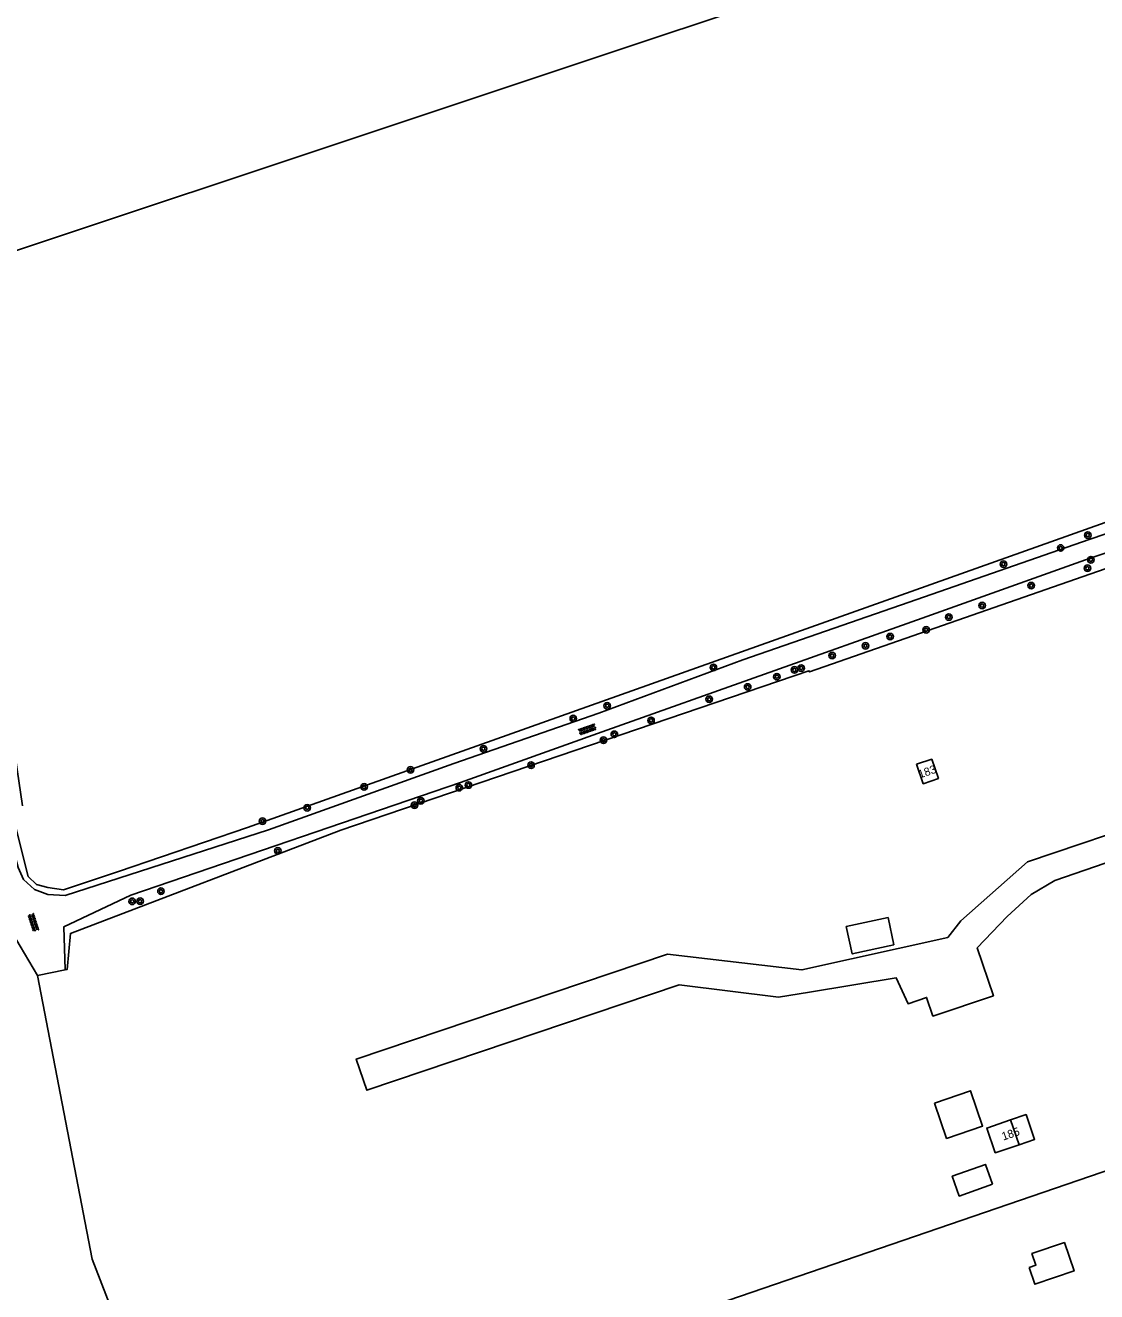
# Model space of a CAD drawing. Extents: x 126000 to 131009, y 393000 to 395500.
# Drawn here: x 129636.3 to 129767.6, y 394728.2 to 394883.3 of the extents above; entities that cross this region are included whole.
import ezdxf

# ---------------------------------------------------------------- set-up
doc = ezdxf.new("R2010")
doc.units = 0
for name, color, linetype in [('gg-afsc-draadraster', 7, 'Continuous'), ('gg-afsc-hekwerk', 7, 'Continuous'), ('gg-anno-huisnummerreeks BGT', 7, 'Continuous'), ('gg-bbg-hoofdgebouw', 7, 'Continuous'), ('gg-bbg-open loods', 7, 'Continuous'), ('gg-bbg-overig bouwwerk', 7, 'Continuous'), ('gg-knt-onverhard', 7, 'Continuous'), ('gt-grn-groengrens', 7, 'Continuous'), ('gt-grn-vlakafsluiter', 7, 'Continuous'), ('gt-symb-boom', 7, 'Continuous'), ('gt-symb-overige verharding', 7, 'Continuous')]:
    doc.layers.add(name, color=color, linetype=linetype)

# ---------------------------------------------------------------- blocks, each defined once
blk = doc.blocks.new('gt0-BOOM')
at = {"layer": 'gt-symb-boom'}
for radius in [0.4, 0.2]:
    blk.add_circle((0, 0), radius, dxfattribs=at)
blk = doc.blocks.new('gt0-OVH')
at = {"layer": 'gt-symb-overige verharding'}
for points in [[(-0.97, 0.3), (-0.97, 0.31), (-0.96, 0.32), (-0.97, 0.33), (-0.97, 0.34), (-0.98, 0.35), (-0.99, 0.35), (-1, 0.36), (-1.01, 0.35), (-1.02, 0.35), (-1.03, 0.34), (-1.03, 0.33), (-1.04, 0.32), (-1.03, 0.31), (-1.03, 0.3), (-1.02, 0.29), (-1.01, 0.29), (-1, 0.28), (-0.99, 0.29), (-0.98, 0.29)], [(-0.87, 0.11), (-0.87, 0.12), (-0.86, 0.13), (-0.87, 0.14), (-0.87, 0.15), (-0.88, 0.16), (-0.89, 0.16), (-0.9, 0.16), (-0.91, 0.16), (-0.92, 0.16), (-0.93, 0.15), (-0.93, 0.14), (-0.94, 0.13), (-0.93, 0.12), (-0.93, 0.11), (-0.92, 0.1), (-0.91, 0.09), (-0.9, 0.09), (-0.89, 0.09), (-0.88, 0.1)], [(-0.77, 0.3), (-0.77, 0.31), (-0.76, 0.32), (-0.77, 0.33), (-0.77, 0.34), (-0.78, 0.35), (-0.79, 0.35), (-0.8, 0.36), (-0.81, 0.35), (-0.82, 0.35), (-0.83, 0.34), (-0.83, 0.33), (-0.84, 0.32), (-0.83, 0.31), (-0.83, 0.3), (-0.82, 0.29), (-0.81, 0.29), (-0.8, 0.28), (-0.79, 0.29), (-0.78, 0.29)], [(-0.67, 0.11), (-0.67, 0.12), (-0.66, 0.13), (-0.67, 0.14), (-0.67, 0.15), (-0.68, 0.16), (-0.69, 0.16), (-0.7, 0.16), (-0.71, 0.16), (-0.72, 0.16), (-0.73, 0.15), (-0.73, 0.14), (-0.74, 0.13), (-0.73, 0.12), (-0.73, 0.11), (-0.72, 0.1), (-0.71, 0.09), (-0.7, 0.09), (-0.69, 0.09), (-0.68, 0.1)], [(-0.57, 0.3), (-0.57, 0.31), (-0.56, 0.32), (-0.57, 0.33), (-0.57, 0.34), (-0.58, 0.35), (-0.59, 0.35), (-0.6, 0.36), (-0.61, 0.35), (-0.62, 0.35), (-0.63, 0.34), (-0.63, 0.33), (-0.64, 0.32), (-0.63, 0.31), (-0.63, 0.3), (-0.62, 0.29), (-0.61, 0.29), (-0.6, 0.28), (-0.59, 0.29), (-0.58, 0.29)], [(-0.47, 0.11), (-0.47, 0.12), (-0.46, 0.13), (-0.47, 0.14), (-0.47, 0.15), (-0.48, 0.16), (-0.49, 0.16), (-0.5, 0.16), (-0.51, 0.16), (-0.52, 0.16), (-0.53, 0.15), (-0.53, 0.14), (-0.54, 0.13), (-0.53, 0.12), (-0.53, 0.11), (-0.52, 0.1), (-0.51, 0.09), (-0.5, 0.09), (-0.49, 0.09), (-0.48, 0.1)], [(-0.37, 0.3), (-0.37, 0.31), (-0.36, 0.32), (-0.37, 0.33), (-0.37, 0.34), (-0.38, 0.35), (-0.39, 0.35), (-0.4, 0.36), (-0.41, 0.35), (-0.42, 0.35), (-0.43, 0.34), (-0.43, 0.33), (-0.44, 0.32), (-0.43, 0.31), (-0.43, 0.3), (-0.42, 0.29), (-0.41, 0.29), (-0.4, 0.28), (-0.39, 0.29), (-0.38, 0.29)], [(-0.27, 0.11), (-0.27, 0.12), (-0.26, 0.13), (-0.27, 0.14), (-0.27, 0.15), (-0.28, 0.16), (-0.29, 0.16), (-0.3, 0.16), (-0.31, 0.16), (-0.32, 0.16), (-0.33, 0.15), (-0.33, 0.14), (-0.34, 0.13), (-0.33, 0.12), (-0.33, 0.11), (-0.32, 0.1), (-0.31, 0.09), (-0.3, 0.09), (-0.29, 0.09), (-0.28, 0.1)], [(-0.17, 0.3), (-0.17, 0.31), (-0.16, 0.32), (-0.17, 0.33), (-0.17, 0.34), (-0.18, 0.35), (-0.19, 0.35), (-0.2, 0.36), (-0.21, 0.35), (-0.22, 0.35), (-0.23, 0.34), (-0.23, 0.33), (-0.24, 0.32), (-0.23, 0.31), (-0.23, 0.3), (-0.22, 0.29), (-0.21, 0.29), (-0.2, 0.28), (-0.19, 0.29), (-0.18, 0.29)], [(-0.07, 0.11), (-0.07, 0.12), (-0.06, 0.13), (-0.07, 0.14), (-0.07, 0.15), (-0.08, 0.16), (-0.09, 0.16), (-0.1, 0.16), (-0.11, 0.16), (-0.12, 0.16), (-0.13, 0.15), (-0.13, 0.14), (-0.14, 0.13), (-0.13, 0.12), (-0.13, 0.11), (-0.12, 0.1), (-0.11, 0.09), (-0.1, 0.09), (-0.09, 0.09), (-0.08, 0.1)], [(0.03, 0.3), (0.03, 0.31), (0.04, 0.32), (0.03, 0.33), (0.03, 0.34), (0.02, 0.35), (0.01, 0.35), (0, 0.36), (-0.01, 0.35), (-0.02, 0.35), (-0.03, 0.34), (-0.03, 0.33), (-0.04, 0.32), (-0.03, 0.31), (-0.03, 0.3), (-0.02, 0.29), (-0.01, 0.29), (0, 0.28), (0.01, 0.29), (0.02, 0.29)], [(0.13, 0.11), (0.13, 0.12), (0.14, 0.13), (0.13, 0.14), (0.13, 0.15), (0.12, 0.16), (0.11, 0.16), (0.1, 0.16), (0.09, 0.16), (0.08, 0.16), (0.07, 0.15), (0.07, 0.14), (0.06, 0.13), (0.07, 0.12), (0.07, 0.11), (0.08, 0.1), (0.09, 0.09), (0.1, 0.09), (0.11, 0.09), (0.12, 0.1)], [(0.23, 0.3), (0.23, 0.31), (0.24, 0.32), (0.23, 0.33), (0.23, 0.34), (0.22, 0.35), (0.21, 0.35), (0.2, 0.36), (0.19, 0.35), (0.18, 0.35), (0.17, 0.34), (0.17, 0.33), (0.16, 0.32), (0.17, 0.31), (0.17, 0.3), (0.18, 0.29), (0.19, 0.29), (0.2, 0.28), (0.21, 0.29), (0.22, 0.29)], [(0.33, 0.11), (0.33, 0.12), (0.34, 0.13), (0.33, 0.14), (0.33, 0.15), (0.32, 0.16), (0.31, 0.16), (0.3, 0.16), (0.29, 0.16), (0.28, 0.16), (0.27, 0.15), (0.27, 0.14), (0.26, 0.13), (0.27, 0.12), (0.27, 0.11), (0.28, 0.1), (0.29, 0.09), (0.3, 0.09), (0.31, 0.09), (0.32, 0.1)], [(0.43, 0.3), (0.43, 0.31), (0.44, 0.32), (0.43, 0.33), (0.43, 0.34), (0.42, 0.35), (0.41, 0.35), (0.4, 0.36), (0.39, 0.35), (0.38, 0.35), (0.37, 0.34), (0.37, 0.33), (0.36, 0.32), (0.37, 0.31), (0.37, 0.3), (0.38, 0.29), (0.39, 0.29), (0.4, 0.28), (0.41, 0.29), (0.42, 0.29)], [(0.53, 0.11), (0.53, 0.12), (0.54, 0.13), (0.53, 0.14), (0.53, 0.15), (0.52, 0.16), (0.51, 0.16), (0.5, 0.16), (0.49, 0.16), (0.48, 0.16), (0.47, 0.15), (0.47, 0.14), (0.46, 0.13), (0.47, 0.12), (0.47, 0.11), (0.48, 0.1), (0.49, 0.09), (0.5, 0.09), (0.51, 0.09), (0.52, 0.1)], [(0.63, 0.3), (0.63, 0.31), (0.64, 0.32), (0.63, 0.33), (0.63, 0.34), (0.62, 0.35), (0.61, 0.35), (0.6, 0.36), (0.59, 0.35), (0.58, 0.35), (0.57, 0.34), (0.57, 0.33), (0.56, 0.32), (0.57, 0.31), (0.57, 0.3), (0.58, 0.29), (0.59, 0.29), (0.6, 0.28), (0.61, 0.29), (0.62, 0.29)], [(0.73, 0.11), (0.73, 0.12), (0.74, 0.13), (0.73, 0.14), (0.73, 0.15), (0.72, 0.16), (0.71, 0.16), (0.7, 0.16), (0.69, 0.16), (0.68, 0.16), (0.67, 0.15), (0.67, 0.14), (0.66, 0.13), (0.67, 0.12), (0.67, 0.11), (0.68, 0.1), (0.69, 0.09), (0.7, 0.09), (0.71, 0.09), (0.72, 0.1)], [(0.83, 0.3), (0.83, 0.31), (0.84, 0.32), (0.83, 0.33), (0.83, 0.34), (0.82, 0.35), (0.81, 0.35), (0.8, 0.36), (0.79, 0.35), (0.78, 0.35), (0.77, 0.34), (0.77, 0.33), (0.76, 0.32), (0.77, 0.31), (0.77, 0.3), (0.78, 0.29), (0.79, 0.29), (0.8, 0.28), (0.81, 0.29), (0.82, 0.29)], [(0.93, 0.11), (0.93, 0.12), (0.94, 0.13), (0.93, 0.14), (0.93, 0.15), (0.92, 0.16), (0.91, 0.16), (0.9, 0.16), (0.89, 0.16), (0.88, 0.16), (0.87, 0.15), (0.87, 0.14), (0.86, 0.13), (0.87, 0.12), (0.87, 0.11), (0.88, 0.1), (0.89, 0.09), (0.9, 0.09), (0.91, 0.09), (0.92, 0.1)], [(1.03, 0.3), (1.03, 0.31), (1.04, 0.32), (1.03, 0.33), (1.03, 0.34), (1.02, 0.35), (1.01, 0.35), (1, 0.36), (0.99, 0.35), (0.98, 0.35), (0.97, 0.34), (0.97, 0.33), (0.96, 0.32), (0.97, 0.31), (0.97, 0.3), (0.98, 0.29), (0.99, 0.29), (1, 0.28), (1.01, 0.29), (1.02, 0.29)], [(-0.97, -0.14), (-0.97, -0.13), (-0.96, -0.12), (-0.97, -0.11), (-0.97, -0.1), (-0.98, -0.09), (-0.99, -0.09), (-1, -0.08), (-1.01, -0.09), (-1.02, -0.09), (-1.03, -0.1), (-1.03, -0.11), (-1.04, -0.12), (-1.03, -0.13), (-1.03, -0.14), (-1.02, -0.15), (-1.01, -0.15), (-1, -0.16), (-0.99, -0.15), (-0.98, -0.15)], [(-0.87, -0.33), (-0.87, -0.32), (-0.86, -0.31), (-0.87, -0.3), (-0.87, -0.29), (-0.88, -0.28), (-0.89, -0.28), (-0.9, -0.28), (-0.91, -0.28), (-0.92, -0.28), (-0.93, -0.29), (-0.93, -0.3), (-0.94, -0.31), (-0.93, -0.32), (-0.93, -0.33), (-0.92, -0.34), (-0.91, -0.35), (-0.9, -0.35), (-0.89, -0.35), (-0.88, -0.34)], [(-0.77, -0.14), (-0.77, -0.13), (-0.76, -0.12), (-0.77, -0.11), (-0.77, -0.1), (-0.78, -0.09), (-0.79, -0.09), (-0.8, -0.08), (-0.81, -0.09), (-0.82, -0.09), (-0.83, -0.1), (-0.83, -0.11), (-0.84, -0.12), (-0.83, -0.13), (-0.83, -0.14), (-0.82, -0.15), (-0.81, -0.15), (-0.8, -0.16), (-0.79, -0.15), (-0.78, -0.15)], [(-0.67, -0.33), (-0.67, -0.32), (-0.66, -0.31), (-0.67, -0.3), (-0.67, -0.29), (-0.68, -0.28), (-0.69, -0.28), (-0.7, -0.28), (-0.71, -0.28), (-0.72, -0.28), (-0.73, -0.29), (-0.73, -0.3), (-0.74, -0.31), (-0.73, -0.32), (-0.73, -0.33), (-0.72, -0.34), (-0.71, -0.35), (-0.7, -0.35), (-0.69, -0.35), (-0.68, -0.34)], [(-0.57, -0.14), (-0.57, -0.13), (-0.56, -0.12), (-0.57, -0.11), (-0.57, -0.1), (-0.58, -0.09), (-0.59, -0.09), (-0.6, -0.08), (-0.61, -0.09), (-0.62, -0.09), (-0.63, -0.1), (-0.63, -0.11), (-0.64, -0.12), (-0.63, -0.13), (-0.63, -0.14), (-0.62, -0.15), (-0.61, -0.15), (-0.6, -0.16), (-0.59, -0.15), (-0.58, -0.15)], [(-0.47, -0.33), (-0.47, -0.32), (-0.46, -0.31), (-0.47, -0.3), (-0.47, -0.29), (-0.48, -0.28), (-0.49, -0.28), (-0.5, -0.28), (-0.51, -0.28), (-0.52, -0.28), (-0.53, -0.29), (-0.53, -0.3), (-0.54, -0.31), (-0.53, -0.32), (-0.53, -0.33), (-0.52, -0.34), (-0.51, -0.35), (-0.5, -0.35), (-0.49, -0.35), (-0.48, -0.34)], [(-0.37, -0.14), (-0.37, -0.13), (-0.36, -0.12), (-0.37, -0.11), (-0.37, -0.1), (-0.38, -0.09), (-0.39, -0.09), (-0.4, -0.08), (-0.41, -0.09), (-0.42, -0.09), (-0.43, -0.1), (-0.43, -0.11), (-0.44, -0.12), (-0.43, -0.13), (-0.43, -0.14), (-0.42, -0.15), (-0.41, -0.15), (-0.4, -0.16), (-0.39, -0.15), (-0.38, -0.15)], [(-0.27, -0.33), (-0.27, -0.32), (-0.26, -0.31), (-0.27, -0.3), (-0.27, -0.29), (-0.28, -0.28), (-0.29, -0.28), (-0.3, -0.28), (-0.31, -0.28), (-0.32, -0.28), (-0.33, -0.29), (-0.33, -0.3), (-0.34, -0.31), (-0.33, -0.32), (-0.33, -0.33), (-0.32, -0.34), (-0.31, -0.35), (-0.3, -0.35), (-0.29, -0.35), (-0.28, -0.34)], [(-0.17, -0.14), (-0.17, -0.13), (-0.16, -0.12), (-0.17, -0.11), (-0.17, -0.1), (-0.18, -0.09), (-0.19, -0.09), (-0.2, -0.08), (-0.21, -0.09), (-0.22, -0.09), (-0.23, -0.1), (-0.23, -0.11), (-0.24, -0.12), (-0.23, -0.13), (-0.23, -0.14), (-0.22, -0.15), (-0.21, -0.15), (-0.2, -0.16), (-0.19, -0.15), (-0.18, -0.15)], [(-0.07, -0.33), (-0.07, -0.32), (-0.06, -0.31), (-0.07, -0.3), (-0.07, -0.29), (-0.08, -0.28), (-0.09, -0.28), (-0.1, -0.28), (-0.11, -0.28), (-0.12, -0.28), (-0.13, -0.29), (-0.13, -0.3), (-0.14, -0.31), (-0.13, -0.32), (-0.13, -0.33), (-0.12, -0.34), (-0.11, -0.35), (-0.1, -0.35), (-0.09, -0.35), (-0.08, -0.34)], [(0.03, -0.14), (0.03, -0.13), (0.04, -0.12), (0.03, -0.11), (0.03, -0.1), (0.02, -0.09), (0.01, -0.09), (0, -0.08), (-0.01, -0.09), (-0.02, -0.09), (-0.03, -0.1), (-0.03, -0.11), (-0.04, -0.12), (-0.03, -0.13), (-0.03, -0.14), (-0.02, -0.15), (-0.01, -0.15), (0, -0.16), (0.01, -0.15), (0.02, -0.15)], [(0.13, -0.33), (0.13, -0.32), (0.14, -0.31), (0.13, -0.3), (0.13, -0.29), (0.12, -0.28), (0.11, -0.28), (0.1, -0.28), (0.09, -0.28), (0.08, -0.28), (0.07, -0.29), (0.07, -0.3), (0.06, -0.31), (0.07, -0.32), (0.07, -0.33), (0.08, -0.34), (0.09, -0.35), (0.1, -0.35), (0.11, -0.35), (0.12, -0.34)], [(0.23, -0.14), (0.23, -0.13), (0.24, -0.12), (0.23, -0.11), (0.23, -0.1), (0.22, -0.09), (0.21, -0.09), (0.2, -0.08), (0.19, -0.09), (0.18, -0.09), (0.17, -0.1), (0.17, -0.11), (0.16, -0.12), (0.17, -0.13), (0.17, -0.14), (0.18, -0.15), (0.19, -0.15), (0.2, -0.16), (0.21, -0.15), (0.22, -0.15)], [(0.33, -0.33), (0.33, -0.32), (0.34, -0.31), (0.33, -0.3), (0.33, -0.29), (0.32, -0.28), (0.31, -0.28), (0.3, -0.28), (0.29, -0.28), (0.28, -0.28), (0.27, -0.29), (0.27, -0.3), (0.26, -0.31), (0.27, -0.32), (0.27, -0.33), (0.28, -0.34), (0.29, -0.35), (0.3, -0.35), (0.31, -0.35), (0.32, -0.34)], [(0.43, -0.14), (0.43, -0.13), (0.44, -0.12), (0.43, -0.11), (0.43, -0.1), (0.42, -0.09), (0.41, -0.09), (0.4, -0.08), (0.39, -0.09), (0.38, -0.09), (0.37, -0.1), (0.37, -0.11), (0.36, -0.12), (0.37, -0.13), (0.37, -0.14), (0.38, -0.15), (0.39, -0.15), (0.4, -0.16), (0.41, -0.15), (0.42, -0.15)], [(0.53, -0.33), (0.53, -0.32), (0.54, -0.31), (0.53, -0.3), (0.53, -0.29), (0.52, -0.28), (0.51, -0.28), (0.5, -0.28), (0.49, -0.28), (0.48, -0.28), (0.47, -0.29), (0.47, -0.3), (0.46, -0.31), (0.47, -0.32), (0.47, -0.33), (0.48, -0.34), (0.49, -0.35), (0.5, -0.35), (0.51, -0.35), (0.52, -0.34)], [(0.63, -0.14), (0.63, -0.13), (0.64, -0.12), (0.63, -0.11), (0.63, -0.1), (0.62, -0.09), (0.61, -0.09), (0.6, -0.08), (0.59, -0.09), (0.58, -0.09), (0.57, -0.1), (0.57, -0.11), (0.56, -0.12), (0.57, -0.13), (0.57, -0.14), (0.58, -0.15), (0.59, -0.15), (0.6, -0.16), (0.61, -0.15), (0.62, -0.15)], [(0.73, -0.33), (0.73, -0.32), (0.74, -0.31), (0.73, -0.3), (0.73, -0.29), (0.72, -0.28), (0.71, -0.28), (0.7, -0.28), (0.69, -0.28), (0.68, -0.28), (0.67, -0.29), (0.67, -0.3), (0.66, -0.31), (0.67, -0.32), (0.67, -0.33), (0.68, -0.34), (0.69, -0.35), (0.7, -0.35), (0.71, -0.35), (0.72, -0.34)], [(0.83, -0.14), (0.83, -0.13), (0.84, -0.12), (0.83, -0.11), (0.83, -0.1), (0.82, -0.09), (0.81, -0.09), (0.8, -0.08), (0.79, -0.09), (0.78, -0.09), (0.77, -0.1), (0.77, -0.11), (0.76, -0.12), (0.77, -0.13), (0.77, -0.14), (0.78, -0.15), (0.79, -0.15), (0.8, -0.16), (0.81, -0.15), (0.82, -0.15)], [(0.93, -0.33), (0.93, -0.32), (0.94, -0.31), (0.93, -0.3), (0.93, -0.29), (0.92, -0.28), (0.91, -0.28), (0.9, -0.28), (0.89, -0.28), (0.88, -0.28), (0.87, -0.29), (0.87, -0.3), (0.86, -0.31), (0.87, -0.32), (0.87, -0.33), (0.88, -0.34), (0.89, -0.35), (0.9, -0.35), (0.91, -0.35), (0.92, -0.34)], [(1.03, -0.14), (1.03, -0.13), (1.04, -0.12), (1.03, -0.11), (1.03, -0.1), (1.02, -0.09), (1.01, -0.09), (1, -0.08), (0.99, -0.09), (0.98, -0.09), (0.97, -0.1), (0.97, -0.11), (0.96, -0.12), (0.97, -0.13), (0.97, -0.14), (0.98, -0.15), (0.99, -0.15), (1, -0.16), (1.01, -0.15), (1.02, -0.15)]]:
    blk.add_lwpolyline(points, close=True, dxfattribs=at)

msp = doc.modelspace()

# ---------------------------------------------------------------- linework, layer by layer
at = {"layer": 'gg-afsc-draadraster'}
msp.add_lwpolyline([(129807.02, 394913.01), (129810.95, 394887.81), (129812.26, 394874.73), (129813.58, 394859.53), (129813.93, 394854.71), (129813.69, 394845.47), (129813.88, 394838.5), (129663.5, 394785.03), (129647.7, 394779.64), (129640.96, 394777.41), (129639.05, 394777.68), (129637.64, 394778.04), (129636.65, 394779.03), (129634.5, 394787.48)], dxfattribs=at)
at = {"layer": 'gg-afsc-hekwerk'}
msp.add_line((129641.15, 394767.58), (129637.78, 394766.92), dxfattribs=at)
for points in [[(129813.9, 394832.52), (129732.37, 394804.1), (129732.32, 394804.24), (129674.97, 394784.72), (129641.81, 394772.06), (129641.41, 394767.62), (129641.15, 394767.58)], [(129637.78, 394766.92), (129635.12, 394771.4), (129634.98, 394771.39)]]:
    msp.add_lwpolyline(points, dxfattribs=at)
at = {"layer": 'gg-bbg-hoofdgebouw'}
msp.add_line((129758.07, 394746.17), (129757.04, 394749.2), dxfattribs=at)
for points in [[(129745.49, 394792.79), (129747.36, 394793.4), (129748.19, 394791.06), (129746.33, 394790.4), (129745.49, 394792.79)], [(129758.07, 394746.17), (129755.15, 394745.18), (129754.12, 394748.21), (129757.04, 394749.2)]]:
    msp.add_lwpolyline(points, dxfattribs=at)
at = {"layer": 'gg-bbg-open loods'}
for points in [[(129742.01, 394774.01), (129742.71, 394770.67), (129737.62, 394769.55), (129736.89, 394772.89), (129742.01, 394774.01)], [(129747.69, 394751.27), (129749.18, 394746.93), (129753.59, 394748.45), (129752.1, 394752.78), (129747.69, 394751.27)], [(129757.04, 394749.2), (129758.94, 394749.85), (129759.97, 394746.82), (129758.07, 394746.17)], [(129759.3, 394731.12), (129760.13, 394731.41), (129759.64, 394732.83), (129763.62, 394734.18), (129764.81, 394730.71), (129760.01, 394729.07), (129759.3, 394731.12)]]:
    msp.add_lwpolyline(points, dxfattribs=at)
at = {"layer": 'gg-bbg-overig bouwwerk'}
msp.add_lwpolyline([(129754.81, 394741.34), (129753.94, 394743.75), (129749.89, 394742.3), (129750.75, 394739.88), (129754.81, 394741.34)], dxfattribs=at)
at = {"layer": 'gg-knt-onverhard'}
for points in [[(129633.47, 394787.27), (129635.39, 394780.12), (129636.06, 394778.66), (129637.39, 394777.46), (129639.06, 394776.82), (129641.15, 394776.71), (129666.09, 394784.76), (129688.79, 394792.89), (129706.56, 394799.06), (129724.22, 394805.59), (129745.53, 394812.96), (129766.67, 394820.32), (129783.38, 394826.02), (129797.79, 394830.87), (129810.79, 394835.76), (129812.84, 394836.73), (129814.25, 394838.27), (129815.06, 394840.45), (129814.87, 394849.88), (129816.59, 394859.63), (129817.62, 394862.02), (129819.51, 394863.1), (129819.95, 394863.39)], [(129641.15, 394767.58), (129640.99, 394772.85), (129649.2, 394776.73), (129689.62, 394790.57), (129707.53, 394796.98), (129746.19, 394810.67), (129766.77, 394818.03), (129784.27, 394823.91), (129798.35, 394828.68), (129813.23, 394833.98), (129813.9, 394832.52)], [(129750.94, 394773.62), (129759.12, 394780.82), (129807.76, 394797.25), (129813.72, 394796.65), (129820.38, 394796.92), (129825.7, 394797.78), (129826.9, 394799.01)], [(129829.08, 394797.09), (129826.81, 394794.53), (129820.62, 394793.88), (129805.4, 394793.32), (129762.44, 394778.54), (129759.54, 394776.84), (129756.6, 394774.15), (129752.95, 394770.28), (129754.92, 394764.42), (129747.51, 394761.92), (129746.74, 394764.21), (129744.46, 394763.44), (129743.01, 394766.61), (129732.38, 394764.87), (129728.58, 394764.25), (129716.41, 394765.74), (129678.13, 394752.84), (129676.85, 394756.66), (129714.99, 394769.51), (129731.46, 394767.58), (129749.34, 394771.56), (129750.94, 394773.62)]]:
    msp.add_lwpolyline(points, dxfattribs=at)
at = {"layer": 'gt-grn-groengrens'}
msp.add_line((129655.31, 394704.14), (129840.21, 394767.42), dxfattribs=at)
msp.add_lwpolyline([(129807.02, 394913.01), (129626.33, 394852.79), (129635.95, 394787.69)], dxfattribs=at)
at = {"layer": 'gt-grn-vlakafsluiter'}
msp.add_lwpolyline([(129637.78, 394766.92), (129644.47, 394732.16), (129655.31, 394704.14)], dxfattribs=at)

# ---------------------------------------------------------------- block references
at = {"layer": 'gt-symb-boom'}
for p in [(129766.49, 394820.87), (129763.17, 394819.29), (129756.16, 394817.31), (129766.45, 394816.81), (129766.88, 394817.85), (129759.56, 394814.68), (129753.54, 394812.24), (129749.46, 394810.83), (129746.68, 394809.26), (129739.25, 394807.3), (129742.27, 394808.43), (129735.16, 394806.11), (129720.61, 394804.66), (129730.54, 394804.35), (129731.37, 394804.58), (129728.39, 394803.52), (129724.81, 394802.26), (129707.6, 394799.95), (129720.1, 394800.75), (129703.44, 394798.39), (129712.97, 394798.16), (129708.47, 394796.46), (129707.14, 394795.73), (129692.43, 394794.68), (129683.49, 394792.1), (129698.26, 394792.68), (129690.59, 394790.24), (129677.8, 394790.01), (129689.47, 394789.92), (129670.83, 394787.45), (129683.99, 394787.77), (129684.76, 394788.31), (129665.36, 394785.81), (129667.23, 394782.17), (129652.91, 394777.23), (129649.38, 394775.99), (129650.35, 394776)]:
    msp.add_blockref('gt0-BOOM', p, dxfattribs=at)
at = {"layer": 'gt-symb-overige verharding'}
for p, rotation in [((129705.16, 394797.05), 19.32248237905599), ((129637.27, 394773.4), -71.9999254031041)]:
    msp.add_blockref('gt0-OVH', p, dxfattribs=dict(at, rotation=rotation))

# ---------------------------------------------------------------- texts
at = {"layer": 'gg-anno-huisnummerreeks BGT'}
for s, rotation, p in [('183', 19.4, (129745.92, 394791.04)), ('185', 18.8, (129756.14, 394746.67))]:
    msp.add_text(s, height=1, rotation=rotation, dxfattribs=at).set_placement(p)

doc.saveas('drawing.dxf')
